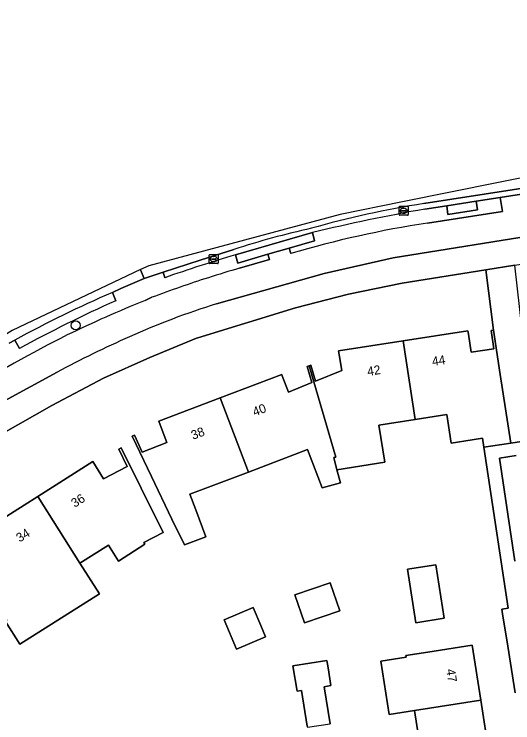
# Model space of a CAD drawing. Extents: x 160077 to 160948, y 386481 to 387498.
# Drawn here: x 160283.4 to 160338.8, y 387410.3 to 387489.1 of the extents above; entities that cross this region are included whole.
import ezdxf

# ---------------------------------------------------------------- set-up
doc = ezdxf.new("R2010")
doc.units = 0
for name, color, linetype in [('IMGEO_Berm_open', 7, 'Continuous'), ('IMGEO_Boom', 7, 'Continuous'), ('IMGEO_Erf', 7, 'Continuous'), ('IMGEO_Fietspad_open', 7, 'Continuous'), ('IMGEO_Groenvoorziening', 7, 'Continuous'), ('IMGEO_Kolk', 7, 'Continuous'), ('IMGEO_Pand', 7, 'Continuous'), ('IMGEO_Pand_nummerreeks', 7, 'Continuous'), ('IMGEO_Rijbaan_lokaal_gesloten', 7, 'Continuous'), ('IMGEO_Rijbaan_lokaal_open', 7, 'Continuous'), ('IMGEO_Verkeerseiland_open', 7, 'Continuous'), ('IMGEO_Voetpad_open', 7, 'Continuous')]:
    doc.layers.add(name, color=color, linetype=linetype)

msp = doc.modelspace()

# ---------------------------------------------------------------- linework, layer by layer
at = {"layer": 'IMGEO_Berm_open'}
for points in [[(160308.45, 387460.872), (160311.796, 387461.834), (160311.602, 387462.418), (160308.258, 387461.434), (160307.993, 387462.344)], [(160300.145, 387459.814), (160299.946, 387460.439), (160297.857, 387459.735), (160295.246, 387458.632), (160294.319, 387458.176), (160294.693, 387457.247)], [(160297.945, 387457.289), (160298.716, 387457.634)], [(160283.987, 387451.945), (160283.459, 387452.885), (160282.842, 387452.524)]]:
    msp.add_lwpolyline(points, dxfattribs=at)
for centre, radius, start, end in [((160351.727, 387313.246), 155.38, 106.34756, 109.3885), ((160345.926, 387331.764), 134.437, 106.18632, 107.728), ((160345.101, 387334.429), 131.648, 107.7393, 110.63075), ((160355.817, 387315.149), 153.47, 112.15343, 115.69299), ((160353.228, 387325.59), 144.083, 113.97021, 118.72236), ((160373.222, 387289.036), 184.599, 117.04756, 121.17549)]:
    msp.add_arc(centre, radius, start, end, dxfattribs=at)
at = {"layer": 'IMGEO_Boom'}
msp.add_circle((160290.232, 387454.518), 0.489, dxfattribs=at)
at = {"layer": 'IMGEO_Erf'}
for points in [[(160339.073, 387413.649), (160338.146, 387419.539), (160337.73, 387422.182), (160337.609, 387422.95), (160338.324, 387423.063), (160335.62, 387440.957), (160335.464, 387441.964), (160334.317, 387441.787), (160331.983, 387441.426), (160331.494, 387444.594), (160327.986, 387444.052), (160323.942, 387443.427), (160324.368, 387440.668), (160324.581, 387439.286), (160319.279, 387438.466), (160319.661, 387436.993), (160317.623, 387436.462), (160316.677, 387438.952), (160316.013, 387440.7), (160309.441, 387438.204), (160302.932, 387435.731), (160303.592, 387433.993), (160304.721, 387431.019), (160302.347, 387430.118), (160300.925, 387432.98), (160298.668, 387437.698), (160296.51, 387442.208), (160296.789, 387442.314), (160297.644, 387440.423), (160300.367, 387441.476), (160299.609, 387443.47), (160299.466, 387443.847), (160306.31, 387446.446), (160313.154, 387449.046), (160313.205, 387448.911), (160313.902, 387447.076), (160316.502, 387448.158), (160315.98, 387449.951), (160316.181, 387450.025), (160316.384, 387450.1), (160316.894, 387448.316), (160319.82, 387449.495), (160319.518, 387451.232), (160319.437, 387451.701), (160326.632, 387452.813), (160333.831, 387453.926), (160333.889, 387453.551), (160334.202, 387451.527), (160336.718, 387451.916), (160336.404, 387453.946), (160336.659, 387453.985), (160335.829, 387460.702), (160326.53, 387459.226), (160320.569, 387457.972), (160314.665, 387456.47), (160303.808, 387453.134), (160303.67, 387453.085), (160298.464, 387450.953), (160293.339, 387448.631), (160287.569, 387445.611), (160281.905, 387442.396)], [(160279.901, 387431.641), (160286.018, 387435.503), (160292.133, 387439.364), (160293.341, 387437.45), (160295.976, 387438.815), (160295.019, 387440.759), (160295.277, 387440.892), (160297.507, 387436.417), (160299.959, 387431.497), (160297.797, 387430.378), (160297.918, 387430.192), (160295.003, 387428.302), (160293.878, 387430.085), (160290.704, 387428.081), (160292.871, 387424.648), (160284.012, 387419.056), (160282.424, 387421.571)], [(160339.213, 387440.028), (160337.335, 387439.738), (160339.046, 387428.296)], [(160315.976, 387409.953), (160315.322, 387413.924), (160314.845, 387413.846), (160314.387, 387416.646), (160318.146, 387417.266), (160318.283, 387416.439), (160318.61, 387414.465), (160317.844, 387414.339), (160318.522, 387410.224)]]:
    msp.add_lwpolyline(points, dxfattribs=at)
for points in [[(160328.055, 387421.449), (160327.13, 387427.393), (160330.277, 387427.883), (160331.201, 387421.939)], [(160314.582, 387424.544), (160318.513, 387425.901), (160319.591, 387422.777), (160315.66, 387421.42)], [(160306.724, 387421.782), (160309.965, 387423.156), (160310.816, 387421.15), (160311.348, 387419.893), (160308.107, 387418.519)], [(160329.756, 387399.728), (160328.826, 387405.705), (160327.895, 387411.683), (160325.08, 387411.245), (160324.154, 387417.19), (160326.97, 387417.628), (160326.944, 387417.795), (160329.372, 387418.173), (160334.312, 387418.942), (160335.263, 387412.83), (160336.194, 387406.852), (160337.124, 387400.875), (160338.054, 387394.897), (160338.984, 387388.919), (160339.935, 387382.811), (160332.567, 387381.664), (160331.798, 387386.605), (160331.616, 387387.772), (160330.686, 387393.75)]]:
    msp.add_lwpolyline(points, close=True, dxfattribs=at)
at = {"layer": 'IMGEO_Fietspad_open'}
for points in [[(160497.188, 387486.722), (160493.349, 387487.247), (160492.392, 387487.6), (160488.242, 387489.119), (160479.317, 387488.76), (160469.871, 387487.881), (160340.045, 387467.557), (160339.778, 387469.111), (160337.405, 387468.739), (160337.664, 387467.186), (160329.332, 387465.896)], [(160305.896, 387456.912), (160317.843, 387460.279), (160325.517, 387462.032), (160342.611, 387464.781), (160397.304, 387473.319), (160415.648, 387476.3), (160423.717, 387477.612), (160438.437, 387479.934), (160469.749, 387484.742), (160477.653, 387485.607), (160479.681, 387485.788), (160488.496, 387486.117), (160499.534, 387482.949)], [(160314.14, 387462.516), (160313.983, 387463.099), (160311.602, 387462.418), (160311.796, 387461.834), (160308.45, 387460.872)], [(160298.716, 387457.634), (160297.945, 387457.289)], [(160140.876, 387357.421), (160187.132, 387386.441), (160191.413, 387389.134), (160255.073, 387429.003), (160256.289, 387429.772), (160273.122, 387440.293), (160278.495, 387443.763), (160282.321, 387446.132), (160288.169, 387449.309)]]:
    msp.add_lwpolyline(points, dxfattribs=at)
for centre, radius, start, end in [((160348.229, 387345.13), 122.235, 98.89315, 106.19321), ((160345.926, 387331.764), 134.437, 106.18632, 107.728), ((160345.101, 387334.429), 131.648, 107.7393, 110.63075), ((160355.817, 387315.149), 153.47, 112.15343, 115.69299), ((160331.624, 387374.445), 86.387, 107.32717, 114.19449), ((160373.222, 387289.036), 184.599, 117.04756, 121.17549), ((160348.986, 387335.082), 129.409, 114.06331, 118.03168)]:
    msp.add_arc(centre, radius, start, end, dxfattribs=at)
at = {"layer": 'IMGEO_Groenvoorziening'}
msp.add_lwpolyline([(160335.829, 387460.702), (160336.659, 387453.985), (160337.423, 387449.044), (160338.602, 387441.418), (160341.238, 387441.825), (160339.061, 387461.215)], close=True, dxfattribs=at)
at = {"layer": 'IMGEO_Kolk'}
for p, q in [((160326.195, 387466.831), (160326.195, 387467.683)), ((160326.27, 387467.757), (160327.122, 387467.757)), ((160326.683, 387467.537), (160326.708, 387467.537)), ((160327.196, 387467.683), (160327.196, 387466.831)), ((160327.122, 387466.757), (160326.27, 387466.757)), ((160326.454, 387467.251), (160326.454, 387467.263)), ((160326.892, 387467.214), (160326.494, 387467.214)), ((160326.497, 387467.3), (160326.895, 387467.3)), ((160326.706, 387466.977), (160326.681, 387466.977)), ((160326.938, 387467.263), (160326.938, 387467.251)), ((160305.084, 387461.461), (160305.084, 387462.313)), ((160305.159, 387462.387), (160306.011, 387462.387)), ((160305.572, 387462.167), (160305.597, 387462.167)), ((160306.085, 387462.313), (160306.085, 387461.461)), ((160306.011, 387461.387), (160305.159, 387461.387)), ((160305.343, 387461.881), (160305.343, 387461.893)), ((160305.781, 387461.844), (160305.383, 387461.844)), ((160305.386, 387461.93), (160305.784, 387461.93)), ((160305.595, 387461.607), (160305.57, 387461.607)), ((160305.827, 387461.893), (160305.827, 387461.881))]:
    msp.add_line(p, q, dxfattribs=at)
for points in [[(160326.195, 387466.831), (160326.195, 387467.683)], [(160326.27, 387467.757), (160327.122, 387467.757)], [(160327.196, 387467.683), (160327.196, 387466.831)], [(160327.122, 387466.757), (160326.27, 387466.757)], [(160305.084, 387461.461), (160305.084, 387462.313)], [(160305.159, 387462.387), (160306.011, 387462.387)], [(160306.085, 387462.313), (160306.085, 387461.461)], [(160306.011, 387461.387), (160305.159, 387461.387)]]:
    msp.add_lwpolyline(points, dxfattribs=at)
for centre, radius, start, end in [((160326.272, 387467.681), 0.0765, 91.55205, 178.44795), ((160326.272, 387467.681), 0.0765, 91.55205, 178.44795), ((160327.12, 387467.681), 0.0765, 1.55205, 88.44795), ((160327.12, 387467.681), 0.0765, 1.55205, 88.44795), ((160326.272, 387466.833), 0.0765, 181.55205, 268.44795), ((160326.272, 387466.833), 0.0765, 181.55205, 268.44795), ((160326.494, 387467.26), 0.0403, 85.87752, 175.75265), ((160326.491, 387467.25), 0.0366, 178.93798, 274.71019), ((160326.895, 387467.257), 0.043, 264.86636, 352.45326), ((160326.899, 387467.262), 0.0386, 1.73085, 96.63898), ((160327.12, 387466.833), 0.0765, 271.55205, 358.44795), ((160327.12, 387466.833), 0.0765, 271.55205, 358.44795), ((160305.161, 387462.311), 0.0765, 91.55205, 178.44795), ((160305.161, 387462.311), 0.0765, 91.55205, 178.44795), ((160306.009, 387462.311), 0.0765, 1.55205, 88.44795), ((160306.009, 387462.311), 0.0765, 1.55205, 88.44795), ((160305.161, 387461.463), 0.0765, 181.55205, 268.44795), ((160305.161, 387461.463), 0.0765, 181.55205, 268.44795), ((160305.383, 387461.89), 0.0403, 85.87752, 175.75265), ((160305.38, 387461.88), 0.0366, 178.93798, 274.71019), ((160305.784, 387461.887), 0.043, 264.86636, 352.45326), ((160305.788, 387461.892), 0.0386, 1.73085, 96.63898), ((160306.009, 387461.463), 0.0765, 271.55205, 358.44795), ((160306.009, 387461.463), 0.0765, 271.55205, 358.44795)]:
    msp.add_arc(centre, radius, start, end, dxfattribs=at)
for centre, major_axis, ratio, start_param, end_param in [((160326.682, 387467.257), (-0.387, 0.002), 0.722429, 4.712389, 7.853982), ((160326.707, 387467.257), (-0.39, 0.002), 0.717154, 1.570796, 4.712389), ((160305.571, 387461.887), (-0.387, 0.002), 0.722429, 4.712389, 7.853982), ((160305.596, 387461.887), (-0.39, 0.002), 0.717154, 1.570796, 4.712389)]:
    msp.add_ellipse(centre, major_axis=major_axis, ratio=ratio, start_param=start_param, end_param=end_param, dxfattribs=at)
at = {"layer": 'IMGEO_Pand'}
for points in [[(160337.423, 387449.044), (160336.659, 387453.985), (160336.404, 387453.946), (160336.718, 387451.916), (160334.202, 387451.527), (160333.889, 387453.551), (160333.831, 387453.926), (160326.632, 387452.813), (160327.986, 387444.052), (160331.494, 387444.594), (160331.983, 387441.426), (160334.317, 387441.787), (160335.464, 387441.964), (160335.62, 387440.957), (160338.602, 387441.418)], [(160326.632, 387452.813), (160319.437, 387451.701), (160319.518, 387451.232), (160319.82, 387449.495), (160316.894, 387448.316), (160316.384, 387450.1), (160316.181, 387450.025), (160319.137, 387439.853), (160318.928, 387439.82), (160319.279, 387438.466), (160324.581, 387439.286), (160324.368, 387440.668), (160323.942, 387443.427), (160327.986, 387444.052)], [(160316.181, 387450.025), (160315.98, 387449.951), (160316.502, 387448.158), (160313.902, 387447.076), (160313.205, 387448.911), (160313.154, 387449.046), (160306.31, 387446.446), (160309.441, 387438.204), (160316.013, 387440.7), (160316.677, 387438.952), (160317.623, 387436.462), (160319.661, 387436.993), (160319.279, 387438.466), (160318.928, 387439.82), (160319.137, 387439.853)], [(160300.925, 387432.98), (160302.347, 387430.118), (160304.721, 387431.019), (160303.592, 387433.993), (160302.932, 387435.731), (160309.441, 387438.204), (160306.31, 387446.446), (160299.466, 387443.847), (160299.609, 387443.47), (160300.367, 387441.476), (160297.644, 387440.423), (160296.789, 387442.314), (160296.51, 387442.208), (160298.668, 387437.698)], [(160297.507, 387436.417), (160295.277, 387440.892), (160295.019, 387440.759), (160295.976, 387438.815), (160293.341, 387437.45), (160292.133, 387439.364), (160286.018, 387435.503), (160290.704, 387428.081), (160293.878, 387430.085), (160295.003, 387428.302), (160297.918, 387430.192), (160297.797, 387430.378), (160299.959, 387431.497)], [(160290.704, 387428.081), (160286.018, 387435.503), (160279.901, 387431.641), (160280.699, 387430.377), (160278.316, 387428.872), (160276.62, 387431.558), (160276.448, 387431.45), (160278.144, 387428.764), (160282.602, 387421.68), (160282.424, 387421.571), (160284.012, 387419.056), (160292.871, 387424.648)], [(160328.055, 387421.449), (160331.201, 387421.939), (160330.277, 387427.883), (160327.13, 387427.393)], [(160319.591, 387422.777), (160318.513, 387425.901), (160314.582, 387424.544), (160315.66, 387421.42)], [(160311.348, 387419.893), (160310.816, 387421.15), (160309.965, 387423.156), (160306.724, 387421.782), (160308.107, 387418.519)], [(160335.263, 387412.83), (160334.312, 387418.942), (160329.372, 387418.173), (160326.944, 387417.795), (160326.97, 387417.628), (160324.154, 387417.19), (160325.08, 387411.245), (160327.895, 387411.683)], [(160317.844, 387414.339), (160318.61, 387414.465), (160318.283, 387416.439), (160318.146, 387417.266), (160314.387, 387416.646), (160314.845, 387413.846), (160315.322, 387413.924), (160315.976, 387409.953), (160315.996, 387409.831), (160318.522, 387410.224)], [(160336.194, 387406.852), (160335.263, 387412.83), (160327.895, 387411.683), (160328.826, 387405.705)]]:
    msp.add_lwpolyline(points, close=True, dxfattribs=at)
at = {"layer": 'IMGEO_Rijbaan_lokaal_gesloten'}
for points in [[(160353.254, 387473.634), (160326.564, 387468.241), (160319.618, 387466.837), (160298.364, 387461.142), (160297.454, 387460.71), (160297.454, 387460.709), (160297.857, 387459.735), (160299.946, 387460.439), (160304.088, 387461.769), (160307.822, 387462.968)], [(160328.937, 387468.067), (160351.67, 387471.601), (160353.458, 387471.947), (160353.254, 387473.634), (160353.254, 387473.634)], [(160294.319, 387458.176), (160295.246, 387458.632), (160297.857, 387459.735), (160297.454, 387460.709), (160297.454, 387460.71), (160283.183, 387453.929), (160116.568, 387348.763), (160095.802, 387335.473)], [(160282.842, 387452.524), (160283.459, 387452.885)]]:
    msp.add_lwpolyline(points, dxfattribs=at)
for centre, radius, start, end in [((160346.41, 387359.064), 110.394, 99.10708, 105.7574), ((160338.667, 387366.577), 101.206, 102.69221, 107.74481), ((160349.419, 387331.291), 138.332, 113.4728, 118.47795)]:
    msp.add_arc(centre, radius, start, end, dxfattribs=at)
at = {"layer": 'IMGEO_Rijbaan_lokaal_open'}
for points in [[(160329.037, 387467.448), (160331.477, 387467.79), (160334.751, 387468.324), (160337.405, 387468.739), (160339.778, 387469.111), (160351.745, 387470.984), (160351.67, 387471.601), (160328.937, 387468.067)], [(160307.993, 387462.344), (160316.561, 387464.844)], [(160307.822, 387462.968), (160304.088, 387461.769), (160299.946, 387460.439), (160300.145, 387459.814)]]:
    msp.add_lwpolyline(points, dxfattribs=at)
for centre, radius, start, end in [((160346.41, 387359.064), 110.394, 99.10708, 105.7574), ((160370.005, 387239.979), 231.129, 100.20966, 103.36946), ((160338.667, 387366.577), 101.206, 102.69221, 107.74481), ((160351.727, 387313.246), 155.38, 106.34756, 109.3885)]:
    msp.add_arc(centre, radius, start, end, dxfattribs=at)
at = {"layer": 'IMGEO_Verkeerseiland_open'}
for points in [[(160329.332, 387465.896), (160337.664, 387467.186), (160337.405, 387468.739), (160334.751, 387468.324), (160334.882, 387467.371), (160331.611, 387466.857), (160331.477, 387467.79), (160329.037, 387467.448)], [(160316.561, 387464.844), (160316.784, 387463.899), (160313.983, 387463.099), (160314.14, 387462.516)]]:
    msp.add_lwpolyline(points, dxfattribs=at)
for centre, radius, start, end in [((160370.005, 387239.979), 231.129, 100.20966, 103.36946), ((160348.229, 387345.13), 122.235, 98.89315, 106.19321)]:
    msp.add_arc(centre, radius, start, end, dxfattribs=at)
at = {"layer": 'IMGEO_Voetpad_open'}
for points in [[(160499.534, 387482.949), (160488.496, 387486.117), (160479.681, 387485.788), (160477.653, 387485.607), (160469.749, 387484.742), (160438.437, 387479.934), (160423.717, 387477.612), (160415.648, 387476.3), (160397.304, 387473.319), (160342.611, 387464.781), (160325.517, 387462.032), (160317.843, 387460.279), (160305.896, 387456.912)], [(160281.905, 387442.396), (160287.569, 387445.611), (160293.339, 387448.631), (160298.464, 387450.953), (160303.67, 387453.085), (160303.808, 387453.134), (160314.665, 387456.47), (160320.569, 387457.972), (160326.53, 387459.226), (160335.829, 387460.702), (160339.061, 387461.215), (160345.608, 387462.255), (160346.842, 387462.451), (160419.371, 387473.965), (160421.861, 387474.392), (160429.752, 387475.629), (160470.179, 387481.963), (160479.109, 387482.874), (160488.203, 387483.583), (160498.631, 387480.583)], [(160294.693, 387457.247), (160294.319, 387458.176)], [(160283.459, 387452.885), (160283.987, 387451.945)], [(160288.169, 387449.309), (160282.321, 387446.132), (160278.495, 387443.763), (160273.122, 387440.293), (160256.289, 387429.772), (160255.073, 387429.003), (160191.413, 387389.134), (160187.132, 387386.441), (160140.876, 387357.421)], [(160341.238, 387441.825), (160338.602, 387441.418), (160335.62, 387440.957), (160338.324, 387423.063), (160337.609, 387422.95), (160337.73, 387422.182), (160338.146, 387419.539), (160339.073, 387413.649)], [(160339.046, 387428.296), (160337.335, 387439.738), (160339.213, 387440.028)]]:
    msp.add_lwpolyline(points, dxfattribs=at)
for points in [[(160331.477, 387467.79), (160331.611, 387466.857), (160334.882, 387467.371), (160334.751, 387468.324)], [(160316.784, 387463.899), (160316.561, 387464.844), (160307.993, 387462.344), (160308.258, 387461.434), (160311.602, 387462.418), (160313.983, 387463.099)]]:
    msp.add_lwpolyline(points, close=True, dxfattribs=at)
for centre, radius, start, end in [((160349.419, 387331.291), 138.332, 113.4728, 118.47795), ((160353.228, 387325.59), 144.083, 113.97021, 118.72236), ((160331.624, 387374.445), 86.387, 107.32717, 114.19449), ((160348.986, 387335.082), 129.409, 114.06331, 118.03168)]:
    msp.add_arc(centre, radius, start, end, dxfattribs=at)

# ---------------------------------------------------------------- texts
at = {"layer": 'IMGEO_Pand_nummerreeks'}
for s, rotation, p in [('44', 8.78917, (160329.917, 387450.002)), ('42', 8.78917, (160322.717, 387448.889)), ('40', 20.79837, (160310.127, 387444.388)), ('38', 20.79787, (160303.283, 387441.788)), ('36', 32.26898, (160290.127, 387434.218)), ('34', 32.26898, (160284.011, 387430.357)), ('47', 278.84587, (160331.413, 387416.243))]:
    msp.add_text(s, height=1, rotation=rotation, dxfattribs=at).set_placement(p)

doc.saveas('drawing.dxf')
